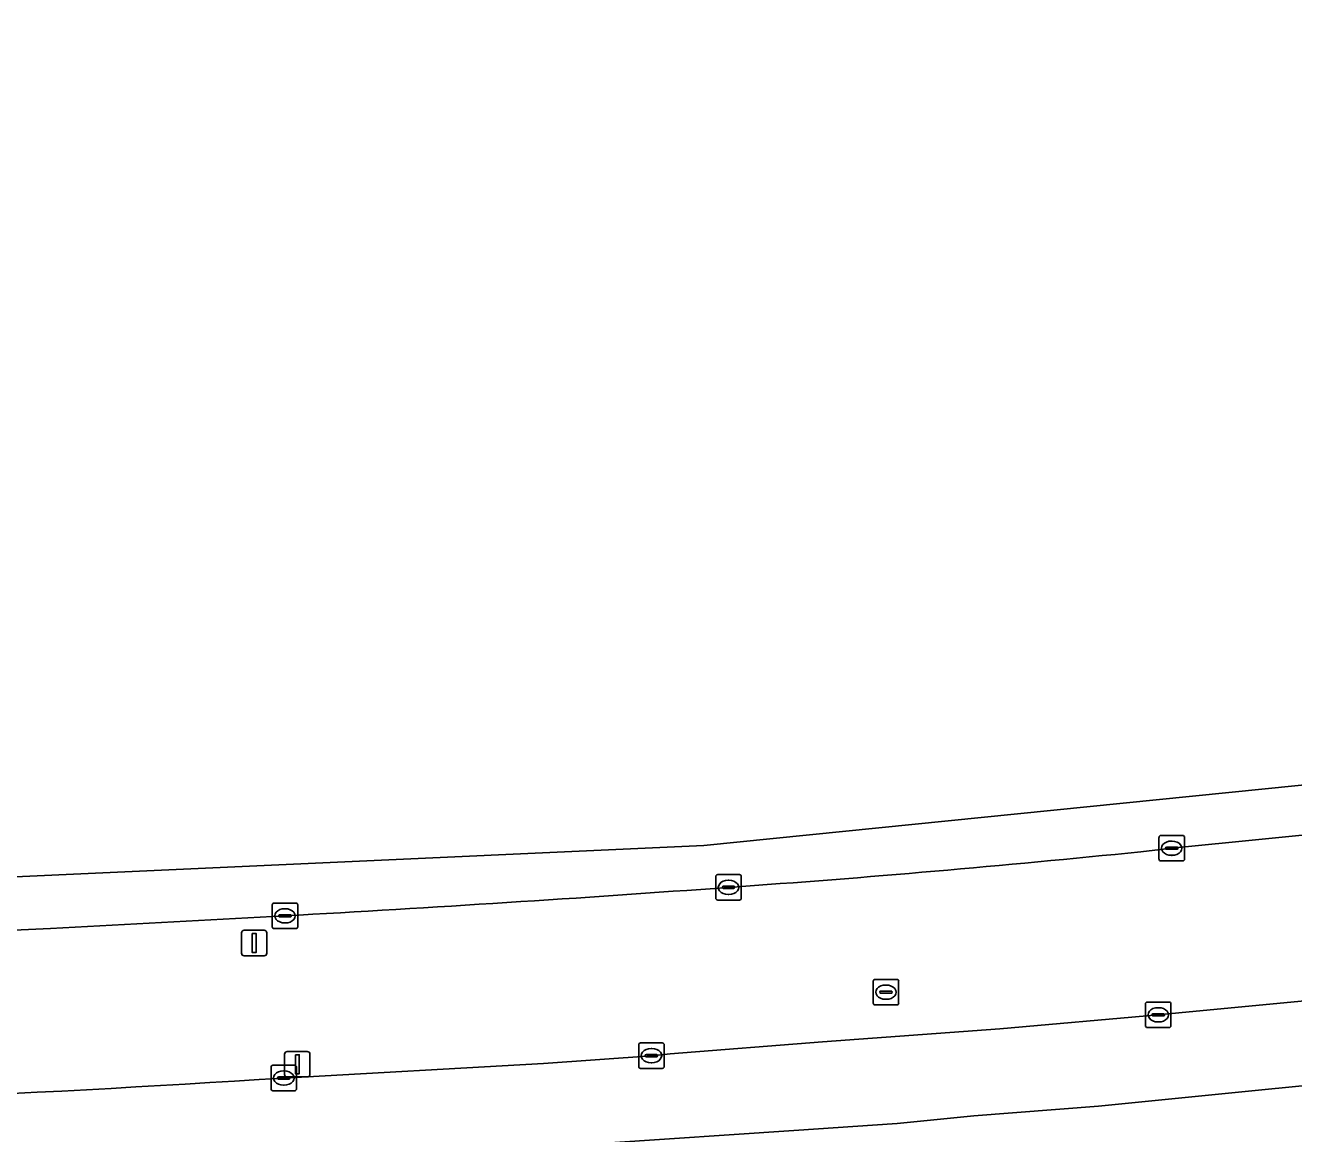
# Model space of a CAD drawing. Extents: x 162184 to 163154, y 385507 to 386516.
# Drawn here: x 162687.37 to 162737.15, y 386443.94 to 386487.42 of the extents above; entities that cross this region are included whole.
import ezdxf

# ---------------------------------------------------------------- set-up
doc = ezdxf.new("R2010")
doc.units = 0
for name, color, linetype in [('IMGEO_Berm_groen', 7, 'Continuous'), ('IMGEO_Kolk', 7, 'Continuous'), ('IMGEO_Lichtmast', 7, 'Continuous'), ('IMGEO_OVBaan_gesloten', 7, 'Continuous'), ('IMGEO_Rijbaan_regionaal_gesloten', 7, 'Continuous'), ('IMGEO_Rioolput', 7, 'Continuous')]:
    doc.layers.add(name, color=color, linetype=linetype)

msp = doc.modelspace()

# ---------------------------------------------------------------- linework, layer by layer
at = {"layer": 'IMGEO_Berm_groen'}
for points in [[(162786.448, 386461.042), (162788.792, 386461.349), (162790.993, 386461.661), (162800.375, 386463.026), (162823.576, 386466.844), (162872.411, 386475.208), (162872.277, 386476.289), (162800.716, 386464.056), (162776.692, 386460.346), (162761.905, 386458.28), (162751.017, 386457.033), (162747.739, 386456.681), (162746.545, 386456.556), (162732.363, 386455.137), (162731.145, 386455)], [(162697.557, 386452.483), (162688.351, 386451.992)], [(162697.511, 386446.119), (162707.704, 386446.694), (162711.941, 386446.997), (162712.67, 386447.073), (162718.65, 386447.535), (162725.615, 386448.045), (162731.833, 386448.6), (162733.052, 386448.714), (162738.965, 386449.282)]]:
    msp.add_lwpolyline(points, dxfattribs=at)
for centre, radius, start, end in [((162680.079, 386951.289), 498.91, 274.00992, 275.87485), ((162641.207, 387466.11), 1015.192, 273.181945, 274.166573), ((162844.807, 383010.079), 3445.467, 92.602652, 92.755975), ((162648.992, 387201.634), 757.071, 271.324795, 273.674513)]:
    msp.add_arc(centre, radius, start, end, dxfattribs=at)
at = {"layer": 'IMGEO_Kolk'}
for p, q in [((162731.862, 386454.711), (162731.862, 386455.563)), ((162731.937, 386455.637), (162732.789, 386455.637)), ((162732.35, 386455.417), (162732.375, 386455.417)), ((162732.863, 386455.563), (162732.863, 386454.711)), ((162732.121, 386455.131), (162732.121, 386455.143)), ((162732.559, 386455.094), (162732.161, 386455.094)), ((162732.164, 386455.18), (162732.562, 386455.18)), ((162732.373, 386454.857), (162732.348, 386454.857)), ((162732.605, 386455.143), (162732.605, 386455.131)), ((162732.789, 386454.637), (162731.937, 386454.637)), ((162714.466, 386453.175), (162714.466, 386454.027)), ((162714.541, 386454.101), (162715.393, 386454.101)), ((162714.954, 386453.881), (162714.979, 386453.881)), ((162715.467, 386454.027), (162715.467, 386453.175)), ((162714.725, 386453.595), (162714.725, 386453.607)), ((162715.163, 386453.558), (162714.765, 386453.558)), ((162714.768, 386453.644), (162715.166, 386453.644)), ((162714.977, 386453.321), (162714.952, 386453.321)), ((162715.209, 386453.607), (162715.209, 386453.595)), ((162697.056, 386452.057), (162697.056, 386452.909)), ((162697.131, 386452.983), (162697.983, 386452.983)), ((162697.544, 386452.763), (162697.569, 386452.763)), ((162698.057, 386452.909), (162698.057, 386452.057)), ((162715.393, 386453.101), (162714.541, 386453.101)), ((162697.315, 386452.477), (162697.315, 386452.489)), ((162697.753, 386452.44), (162697.355, 386452.44)), ((162697.358, 386452.526), (162697.756, 386452.526)), ((162697.799, 386452.489), (162697.799, 386452.477)), ((162697.983, 386451.983), (162697.131, 386451.983)), ((162697.567, 386452.203), (162697.542, 386452.203)), ((162731.332, 386448.174), (162731.332, 386449.026)), ((162731.407, 386449.1), (162732.259, 386449.1)), ((162731.82, 386448.88), (162731.845, 386448.88)), ((162732.333, 386449.026), (162732.333, 386448.174)), ((162731.591, 386448.594), (162731.591, 386448.606)), ((162732.029, 386448.557), (162731.631, 386448.557)), ((162731.634, 386448.643), (162732.032, 386448.643)), ((162731.843, 386448.32), (162731.818, 386448.32)), ((162732.075, 386448.606), (162732.075, 386448.594)), ((162732.259, 386448.1), (162731.407, 386448.1)), ((162711.44, 386446.571), (162711.44, 386447.423)), ((162711.515, 386447.497), (162712.367, 386447.497)), ((162711.928, 386447.277), (162711.953, 386447.277)), ((162712.441, 386447.423), (162712.441, 386446.571)), ((162711.699, 386446.991), (162711.699, 386447.003)), ((162712.137, 386446.954), (162711.739, 386446.954)), ((162711.742, 386447.04), (162712.14, 386447.04)), ((162712.183, 386447.003), (162712.183, 386446.991)), ((162697.01, 386445.693), (162697.01, 386446.545)), ((162697.085, 386446.619), (162697.937, 386446.619)), ((162697.498, 386446.399), (162697.523, 386446.399)), ((162698.011, 386446.545), (162698.011, 386445.693)), ((162712.367, 386446.497), (162711.515, 386446.497)), ((162711.951, 386446.717), (162711.926, 386446.717)), ((162697.269, 386446.113), (162697.269, 386446.125)), ((162697.707, 386446.076), (162697.309, 386446.076)), ((162697.312, 386446.162), (162697.71, 386446.162)), ((162697.521, 386445.839), (162697.496, 386445.839)), ((162697.753, 386446.125), (162697.753, 386446.113)), ((162697.937, 386445.619), (162697.085, 386445.619))]:
    msp.add_line(p, q, dxfattribs=at)
for points in [[(162731.862, 386454.711), (162731.862, 386455.563)], [(162731.937, 386455.637), (162732.789, 386455.637)], [(162732.863, 386455.563), (162732.863, 386454.711)], [(162732.789, 386454.637), (162731.937, 386454.637)], [(162714.466, 386453.175), (162714.466, 386454.027)], [(162714.541, 386454.101), (162715.393, 386454.101)], [(162715.467, 386454.027), (162715.467, 386453.175)], [(162697.056, 386452.057), (162697.056, 386452.909)], [(162697.131, 386452.983), (162697.983, 386452.983)], [(162698.057, 386452.909), (162698.057, 386452.057)], [(162715.393, 386453.101), (162714.541, 386453.101)], [(162697.983, 386451.983), (162697.131, 386451.983)], [(162731.332, 386448.174), (162731.332, 386449.026)], [(162731.407, 386449.1), (162732.259, 386449.1)], [(162732.333, 386449.026), (162732.333, 386448.174)], [(162732.259, 386448.1), (162731.407, 386448.1)], [(162711.44, 386446.571), (162711.44, 386447.423)], [(162711.515, 386447.497), (162712.367, 386447.497)], [(162712.441, 386447.423), (162712.441, 386446.571)], [(162697.01, 386445.693), (162697.01, 386446.545)], [(162697.085, 386446.619), (162697.937, 386446.619)], [(162698.011, 386446.545), (162698.011, 386445.693)], [(162712.367, 386446.497), (162711.515, 386446.497)], [(162697.937, 386445.619), (162697.085, 386445.619)]]:
    msp.add_lwpolyline(points, dxfattribs=at)
for centre, radius, start, end in [((162731.939, 386455.561), 0.0765, 91.552, 178.448), ((162731.939, 386455.561), 0.0765, 91.552, 178.448), ((162732.787, 386455.561), 0.0765, 1.552, 88.448), ((162732.787, 386455.561), 0.0765, 1.552, 88.448), ((162731.939, 386454.713), 0.0765, 181.552, 268.448), ((162731.939, 386454.713), 0.0765, 181.552, 268.448), ((162732.161, 386455.14), 0.0403, 85.8775, 175.7526), ((162732.158, 386455.13), 0.0366, 178.938, 274.7102), ((162732.562, 386455.137), 0.043, 264.8664, 352.4533), ((162732.566, 386455.142), 0.0386, 1.7309, 96.639), ((162732.787, 386454.713), 0.0765, 271.552, 358.448), ((162732.787, 386454.713), 0.0765, 271.552, 358.448), ((162714.543, 386454.025), 0.0765, 91.552, 178.448), ((162714.543, 386454.025), 0.0765, 91.552, 178.448), ((162715.391, 386454.025), 0.0765, 1.552, 88.448), ((162715.391, 386454.025), 0.0765, 1.552, 88.448), ((162714.765, 386453.604), 0.0403, 85.8775, 175.7526), ((162714.762, 386453.594), 0.0366, 178.938, 274.7102), ((162715.166, 386453.601), 0.043, 264.8664, 352.4533), ((162715.17, 386453.606), 0.0386, 1.7309, 96.639), ((162697.133, 386452.907), 0.0765, 91.552, 178.448), ((162697.133, 386452.907), 0.0765, 91.552, 178.448), ((162697.981, 386452.907), 0.0765, 1.552, 88.448), ((162697.981, 386452.907), 0.0765, 1.552, 88.448), ((162714.543, 386453.177), 0.0765, 181.552, 268.448), ((162714.543, 386453.177), 0.0765, 181.552, 268.448), ((162715.391, 386453.177), 0.0765, 271.552, 358.448), ((162715.391, 386453.177), 0.0765, 271.552, 358.448), ((162697.355, 386452.486), 0.0403, 85.8775, 175.7526), ((162697.352, 386452.476), 0.0366, 178.938, 274.7102), ((162697.756, 386452.483), 0.043, 264.8664, 352.4533), ((162697.76, 386452.488), 0.0386, 1.7309, 96.639), ((162697.133, 386452.059), 0.0765, 181.552, 268.448), ((162697.133, 386452.059), 0.0765, 181.552, 268.448), ((162697.981, 386452.059), 0.0765, 271.552, 358.448), ((162697.981, 386452.059), 0.0765, 271.552, 358.448), ((162731.409, 386449.024), 0.0765, 91.552, 178.448), ((162731.409, 386449.024), 0.0765, 91.552, 178.448), ((162732.257, 386449.024), 0.0765, 1.552, 88.448), ((162732.257, 386449.024), 0.0765, 1.552, 88.448), ((162731.631, 386448.603), 0.0403, 85.8775, 175.7526), ((162731.628, 386448.593), 0.0366, 178.938, 274.7102), ((162732.032, 386448.6), 0.043, 264.8664, 352.4533), ((162732.036, 386448.605), 0.0386, 1.7309, 96.639), ((162731.409, 386448.176), 0.0765, 181.552, 268.448), ((162731.409, 386448.176), 0.0765, 181.552, 268.448), ((162732.257, 386448.176), 0.0765, 271.552, 358.448), ((162732.257, 386448.176), 0.0765, 271.552, 358.448), ((162711.517, 386447.421), 0.0765, 91.552, 178.448), ((162711.517, 386447.421), 0.0765, 91.552, 178.448), ((162712.365, 386447.421), 0.0765, 1.552, 88.448), ((162712.365, 386447.421), 0.0765, 1.552, 88.448), ((162711.739, 386447), 0.0403, 85.8775, 175.7526), ((162711.736, 386446.99), 0.0366, 178.938, 274.7102), ((162712.14, 386446.997), 0.043, 264.8664, 352.4533), ((162712.144, 386447.002), 0.0386, 1.7309, 96.639), ((162697.087, 386446.543), 0.0765, 91.552, 178.448), ((162697.087, 386446.543), 0.0765, 91.552, 178.448), ((162697.935, 386446.543), 0.0765, 1.552, 88.448), ((162697.935, 386446.543), 0.0765, 1.552, 88.448), ((162711.517, 386446.573), 0.0765, 181.552, 268.448), ((162711.517, 386446.573), 0.0765, 181.552, 268.448), ((162712.365, 386446.573), 0.0765, 271.552, 358.448), ((162712.365, 386446.573), 0.0765, 271.552, 358.448), ((162697.309, 386446.122), 0.0403, 85.8775, 175.7526), ((162697.306, 386446.112), 0.0366, 178.938, 274.7102), ((162697.71, 386446.119), 0.043, 264.8664, 352.4533), ((162697.714, 386446.124), 0.0386, 1.7309, 96.639), ((162697.087, 386445.695), 0.0765, 181.552, 268.448), ((162697.087, 386445.695), 0.0765, 181.552, 268.448), ((162697.935, 386445.695), 0.0765, 271.552, 358.448), ((162697.935, 386445.695), 0.0765, 271.552, 358.448)]:
    msp.add_arc(centre, radius, start, end, dxfattribs=at)
for centre, major_axis, ratio, start_param, end_param in [((162732.349, 386455.137), (-0.387, 0.002), 0.722429, 4.712389, 7.853982), ((162732.374, 386455.137), (-0.39, 0.002), 0.717154, 1.570796, 4.712389), ((162714.953, 386453.601), (-0.387, 0.002), 0.722429, 4.712389, 7.853982), ((162714.978, 386453.601), (-0.39, 0.002), 0.717154, 1.570796, 4.712389), ((162697.543, 386452.483), (-0.387, 0.002), 0.722429, 4.712389, 7.853982), ((162697.568, 386452.483), (-0.39, 0.002), 0.717154, 1.570796, 4.712389), ((162731.819, 386448.6), (-0.387, 0.002), 0.722429, 4.712389, 7.853982), ((162731.844, 386448.6), (-0.39, 0.002), 0.717154, 1.570796, 4.712389), ((162711.927, 386446.997), (-0.387, 0.002), 0.722429, 4.712389, 7.853982), ((162711.952, 386446.997), (-0.39, 0.002), 0.717154, 1.570796, 4.712389), ((162697.497, 386446.119), (-0.387, 0.002), 0.722429, 4.712389, 7.853982), ((162697.522, 386446.119), (-0.39, 0.002), 0.717154, 1.570796, 4.712389)]:
    msp.add_ellipse(centre, major_axis=major_axis, ratio=ratio, start_param=start_param, end_param=end_param, dxfattribs=at)
at = {"layer": 'IMGEO_Lichtmast'}
for p, q in [((162695.851, 386451.016), (162695.851, 386451.816)), ((162695.851, 386451.816), (162695.851, 386451.016)), ((162695.951, 386451.916), (162696.741, 386451.916)), ((162696.741, 386451.916), (162695.951, 386451.916)), ((162696.841, 386451.816), (162696.841, 386451.016)), ((162696.841, 386451.016), (162696.841, 386451.816)), ((162696.741, 386450.916), (162695.951, 386450.916)), ((162695.951, 386450.916), (162696.741, 386450.916)), ((162697.544, 386446.26), (162697.544, 386447.06)), ((162697.544, 386447.06), (162697.544, 386446.26)), ((162697.644, 386447.16), (162698.434, 386447.16)), ((162698.434, 386447.16), (162697.644, 386447.16)), ((162698.534, 386447.06), (162698.534, 386446.26)), ((162698.534, 386446.26), (162698.534, 386447.06)), ((162698.434, 386446.16), (162697.644, 386446.16)), ((162697.644, 386446.16), (162698.434, 386446.16))]:
    msp.add_line(p, q, dxfattribs=at)
for points in [[(162696.271, 386451.791), (162696.421, 386451.791), (162696.421, 386451.041), (162696.271, 386451.041), (162696.271, 386451.791)], [(162697.964, 386447.035), (162698.114, 386447.035), (162698.114, 386446.285), (162697.964, 386446.285), (162697.964, 386447.035)]]:
    msp.add_lwpolyline(points, dxfattribs=at)
for centre, start, end in [((162695.951, 386451.816), 90, 180), ((162695.951, 386451.816), 90, 180), ((162696.741, 386451.816), 0, 90), ((162696.741, 386451.816), 360, 90), ((162695.951, 386451.016), 180, 270), ((162695.951, 386451.016), 180, 270), ((162696.741, 386451.016), 270, 0), ((162696.741, 386451.016), 270, 0), ((162697.644, 386447.06), 90, 180), ((162697.644, 386447.06), 90, 180), ((162698.434, 386447.06), 0, 90), ((162698.434, 386447.06), 360, 90), ((162697.644, 386446.26), 180, 270), ((162697.644, 386446.26), 180, 270), ((162698.434, 386446.26), 270, 0), ((162698.434, 386446.26), 270, 0)]:
    msp.add_arc(centre, 0.1, start, end, dxfattribs=at)
at = {"layer": 'IMGEO_OVBaan_gesloten'}
for points in [[(162903.036, 386471.215), (162930.686, 386475.855), (162936.29, 386476.796), (162935.766, 386480.019), (162930.748, 386479.182), (162914.081, 386476.501), (162819.676, 386460.484), (162798.32, 386456.989), (162775.976, 386453.735), (162753.988, 386450.967), (162738.965, 386449.282), (162733.052, 386448.714), (162731.833, 386448.6), (162725.615, 386448.045), (162718.65, 386447.535), (162712.67, 386447.073), (162711.941, 386446.997), (162707.704, 386446.694), (162697.511, 386446.119)], [(162666.495, 386444.765), (162666.171, 386444.74), (162662.437, 386444.631), (162662.453, 386441.323), (162669.599, 386441.495), (162681.85, 386441.971), (162696.844, 386442.665), (162710.114, 386443.564), (162717.533, 386444.067), (162721.585, 386444.342), (162724.599, 386444.64), (162729.487, 386445.02), (162734.721, 386445.541), (162748.517, 386446.914), (162772.468, 386449.874), (162792.635, 386452.668), (162820.329, 386457.113), (162903.036, 386471.215)], [(162903.036, 386471.215), (162820.329, 386457.113), (162792.635, 386452.668), (162772.468, 386449.874), (162748.517, 386446.914), (162734.721, 386445.541), (162729.487, 386445.02), (162724.599, 386444.64), (162721.585, 386444.342), (162717.533, 386444.067), (162710.114, 386443.564), (162696.844, 386442.665), (162681.85, 386441.971), (162669.599, 386441.495), (162662.453, 386441.323), (162662.468, 386438.015), (162668.036, 386438.108), (162678.858, 386438.443), (162691.187, 386439.073)]]:
    msp.add_lwpolyline(points, dxfattribs=at)
msp.add_arc((162648.992, 387201.634), 757.071, 271.324795, 273.674513, dxfattribs=at)
at = {"layer": 'IMGEO_Rijbaan_regionaal_gesloten'}
for points in [[(162928.029, 386487.421), (162777.114, 386461.613), (162713.994, 386455.246), (162663.073, 386452.927)], [(162731.145, 386455), (162732.363, 386455.137), (162746.545, 386456.556), (162747.739, 386456.681), (162751.017, 386457.033), (162761.905, 386458.28), (162776.692, 386460.346), (162800.716, 386464.056), (162872.277, 386476.289), (162875.342, 386476.813), (162891.334, 386479.529), (162905.713, 386481.828)], [(162688.351, 386451.992), (162697.557, 386452.483)]]:
    msp.add_lwpolyline(points, dxfattribs=at)
for centre, radius, start, end in [((162680.079, 386951.289), 498.91, 274.00992, 275.87485), ((162641.207, 387466.11), 1015.192, 273.181945, 274.166573), ((162844.807, 383010.079), 3445.467, 92.602652, 92.755975)]:
    msp.add_arc(centre, radius, start, end, dxfattribs=at)
at = {"layer": 'IMGEO_Rioolput'}
for p, q in [((162720.643, 386449.062), (162720.643, 386449.914)), ((162720.718, 386449.988), (162721.57, 386449.988)), ((162721.131, 386449.768), (162721.156, 386449.768)), ((162721.644, 386449.914), (162721.644, 386449.062)), ((162720.902, 386449.482), (162720.902, 386449.494)), ((162721.34, 386449.445), (162720.942, 386449.445)), ((162720.945, 386449.531), (162721.343, 386449.531)), ((162721.386, 386449.494), (162721.386, 386449.482)), ((162721.57, 386448.988), (162720.718, 386448.988)), ((162721.154, 386449.208), (162721.129, 386449.208))]:
    msp.add_line(p, q, dxfattribs=at)
for points in [[(162720.643, 386449.062), (162720.643, 386449.914)], [(162720.718, 386449.988), (162721.57, 386449.988)], [(162721.644, 386449.914), (162721.644, 386449.062)], [(162721.57, 386448.988), (162720.718, 386448.988)]]:
    msp.add_lwpolyline(points, dxfattribs=at)
for centre, radius, start, end in [((162720.72, 386449.912), 0.0765, 91.552, 178.448), ((162720.72, 386449.912), 0.0765, 91.552, 178.448), ((162721.568, 386449.912), 0.0765, 1.552, 88.448), ((162721.568, 386449.912), 0.0765, 1.552, 88.448), ((162720.942, 386449.491), 0.0403, 85.8775, 175.7526), ((162720.939, 386449.481), 0.0366, 178.938, 274.7102), ((162721.343, 386449.488), 0.043, 264.8664, 352.4533), ((162721.347, 386449.493), 0.0386, 1.7309, 96.639), ((162720.72, 386449.064), 0.0765, 181.552, 268.448), ((162720.72, 386449.064), 0.0765, 181.552, 268.448), ((162721.568, 386449.064), 0.0765, 271.552, 358.448), ((162721.568, 386449.064), 0.0765, 271.552, 358.448)]:
    msp.add_arc(centre, radius, start, end, dxfattribs=at)
for centre, major_axis, ratio, start_param, end_param in [((162721.13, 386449.488), (-0.387, 0.002), 0.722429, 4.712389, 7.853982), ((162721.155, 386449.488), (-0.39, 0.002), 0.717154, 1.570796, 4.712389)]:
    msp.add_ellipse(centre, major_axis=major_axis, ratio=ratio, start_param=start_param, end_param=end_param, dxfattribs=at)

doc.saveas('drawing.dxf')
